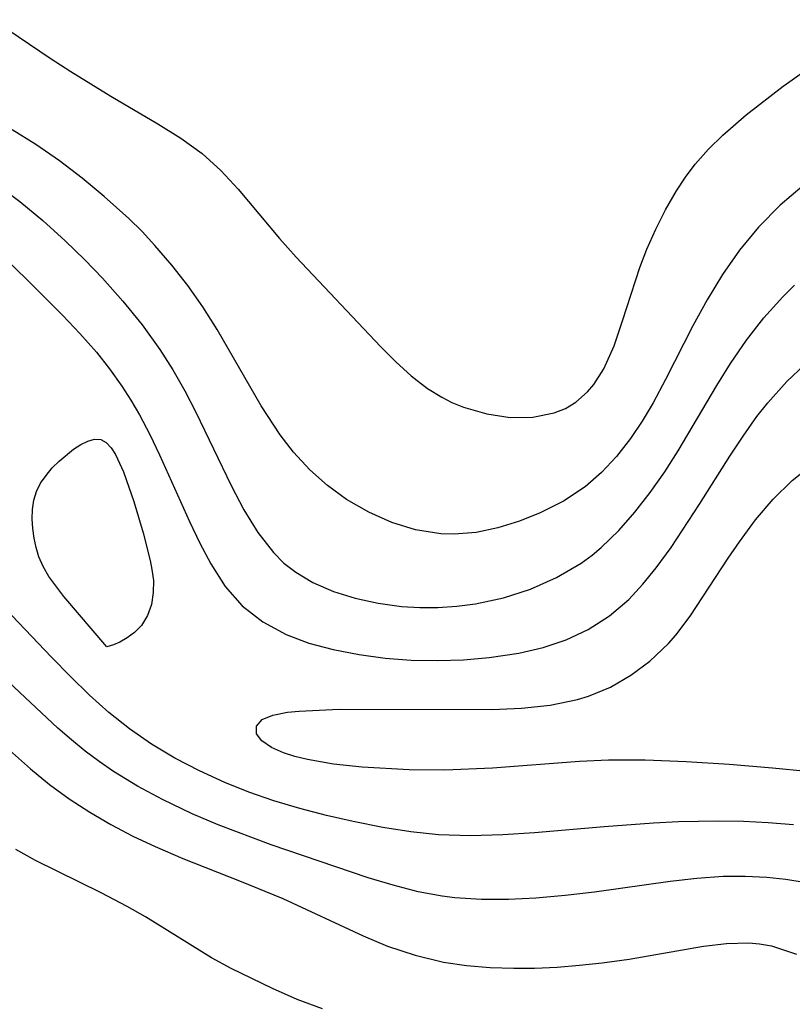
# Model space of a CAD drawing. Header units: metres. Extents: x 1073367 to 1082519, y 1569854 to 1574957.
# Tile 823 of 1056: x 1081783 to 1081830, y 1571847 to 1571907. Entities that reach past the tile are written whole.
import ezdxf

# ---------------------------------------------------------------- set-up
doc = ezdxf.new("R2010")
doc.units = ezdxf.units.M
doc.layers.add('CGG_CurvaNivelLidar_v1', color=253, linetype='Continuous', lineweight=30)

msp = doc.modelspace()

# ---------------------------------------------------------------- linework, layer by layer
at = {"layer": 'CGG_CurvaNivelLidar_v1'}
for p, q in [((1081781.6567, 1571906.7548, 76.5), (1081785.0778, 1571904.435, 76.5)), ((1081829.271, 1571902.7393, 76.5), (1081833.7839, 1571905.9424, 76.5)), ((1081785.0778, 1571904.435, 76.5), (1081786.3308, 1571903.6227, 76.5)), ((1081786.3308, 1571903.6227, 76.5), (1081788.739, 1571902.1412, 76.5)), ((1081827.0427, 1571901.0181, 76.5), (1081829.271, 1571902.7393, 76.5)), ((1081788.739, 1571902.1412, 76.5), (1081791.5742, 1571900.4665, 76.5)), ((1081825.633, 1571899.789, 76.5), (1081827.0427, 1571901.0181, 76.5)), ((1081791.5742, 1571900.4665, 76.5), (1081792.9542, 1571899.6145, 76.5)), ((1081784.2193, 1571899.222, 76), (1081782.7899, 1571900.1219, 76)), ((1081792.9542, 1571899.6145, 76.5), (1081794.2514, 1571898.6772, 76.5)), ((1081824.7716, 1571898.9433, 76.5), (1081825.633, 1571899.789, 76.5)), ((1081785.6381, 1571898.2359, 76), (1081784.2193, 1571899.222, 76)), ((1081794.2514, 1571898.6772, 76.5), (1081795.3728, 1571897.6575, 76.5)), ((1081823.9796, 1571898.0475, 76.5), (1081824.7716, 1571898.9433, 76.5)), ((1081787.0113, 1571897.1925, 76), (1081785.6381, 1571898.2359, 76)), ((1081823.3872, 1571897.2573, 76.5), (1081823.9796, 1571898.0475, 76.5)), ((1081788.3407, 1571896.1026, 76), (1081787.0113, 1571897.1925, 76)), ((1081795.3728, 1571897.6575, 76.5), (1081796.4232, 1571896.5292, 76.5)), ((1081822.8434, 1571896.4284, 76.5), (1081823.3872, 1571897.2573, 76.5)), ((1081781.788, 1571896.8799, 75.5), (1081783.2456, 1571895.7987, 75.5)), ((1081830.424, 1571896.6954, 76), (1081829.1054, 1571895.57, 76)), ((1081789.8226, 1571894.7752, 76), (1081788.3407, 1571896.1026, 76)), ((1081796.4232, 1571896.5292, 76.5), (1081798.917, 1571893.5663, 76.5)), ((1081822.1876, 1571895.2948, 76.5), (1081822.8434, 1571896.4284, 76.5)), ((1081783.2456, 1571895.7987, 75.5), (1081784.6464, 1571894.644, 75.5)), ((1081829.1054, 1571895.57, 76), (1081827.7926, 1571894.2503, 76)), ((1081821.5931, 1571894.1223, 76.5), (1081822.1876, 1571895.2948, 76.5)), ((1081784.6464, 1571894.644, 75.5), (1081785.9926, 1571893.4273, 75.5)), ((1081790.6252, 1571893.9751, 76), (1081789.8226, 1571894.7752, 76)), ((1081827.7926, 1571894.2503, 76), (1081826.6519, 1571892.8611, 76)), ((1081791.3979, 1571893.1453, 76), (1081790.6252, 1571893.9751, 76)), ((1081821.0598, 1571892.9216, 76.5), (1081821.5931, 1571894.1223, 76.5)), ((1081785.9926, 1571893.4273, 75.5), (1081787.1656, 1571892.2814, 75.5)), ((1081792.4222, 1571891.9574, 76), (1081791.3979, 1571893.1453, 76)), ((1081798.917, 1571893.5663, 76.5), (1081799.916, 1571892.4305, 76.5)), ((1081820.6278, 1571891.808, 76.5), (1081821.0598, 1571892.9216, 76.5)), ((1081826.6519, 1571892.8611, 76), (1081825.6289, 1571891.3982, 76)), ((1081782.4874, 1571892.2277, 75), (1081783.6424, 1571891.1214, 75)), ((1081787.1656, 1571892.2814, 75.5), (1081788.2443, 1571891.167, 75.5)), ((1081793.3905, 1571890.7239, 76), (1081792.4222, 1571891.9574, 76)), ((1081799.916, 1571892.4305, 76.5), (1081804.9988, 1571887.047, 76.5)), ((1081819.5994, 1571888.5973, 76.5), (1081820.6278, 1571891.808, 76.5)), ((1081825.6289, 1571891.3982, 76), (1081824.6904, 1571889.8691, 76)), ((1081783.6424, 1571891.1214, 75), (1081785.8379, 1571888.9212, 75)), ((1081788.2443, 1571891.167, 75.5), (1081789.4715, 1571889.7928, 75.5)), ((1081794.2932, 1571889.4429, 76), (1081793.3905, 1571890.7239, 76)), ((1081829.2522, 1571890.0455, 75.5), (1081829.9676, 1571890.7528, 75.5)), ((1081789.4715, 1571889.7928, 75.5), (1081790.6266, 1571888.3609, 75.5)), ((1081824.6904, 1571889.8691, 76), (1081823.8247, 1571888.2935, 76)), ((1081828.1182, 1571888.7812, 75.5), (1081829.2522, 1571890.0455, 75.5)), ((1081785.8379, 1571888.9212, 75), (1081786.876, 1571887.831, 75)), ((1081795.1519, 1571888.071, 76), (1081794.2932, 1571889.4429, 76)), ((1081790.6266, 1571888.3609, 75.5), (1081791.6951, 1571886.8673, 75.5)), ((1081819.0819, 1571887.0829, 76.5), (1081819.5994, 1571888.5973, 76.5)), ((1081823.8247, 1571888.2935, 76), (1081822.1887, 1571885.0503, 76)), ((1081827.0701, 1571887.4382, 75.5), (1081828.1182, 1571888.7812, 75.5)), ((1081786.876, 1571887.831, 75), (1081787.8694, 1571886.7064, 75)), ((1081797.8, 1571883.4791, 76), (1081795.1519, 1571888.071, 76)), ((1081826.1019, 1571886.0301, 75.5), (1081827.0701, 1571887.4382, 75.5)), ((1081787.8694, 1571886.7064, 75), (1081788.666, 1571885.7073, 75)), ((1081791.6951, 1571886.8673, 75.5), (1081792.4716, 1571885.6371, 75.5)), ((1081804.9988, 1571887.047, 76.5), (1081805.9156, 1571886.128, 76.5)), ((1081818.464, 1571885.7024, 76.5), (1081819.0819, 1571887.0829, 76.5)), ((1081805.9156, 1571886.128, 76.5), (1081806.8573, 1571885.2764, 76.5)), ((1081825.2783, 1571884.6962, 75.5), (1081826.1019, 1571886.0301, 75.5)), ((1081829.4952, 1571884.9457, 75), (1081830.5599, 1571885.9492, 75)), ((1081788.666, 1571885.7073, 75), (1081789.4076, 1571884.6674, 75)), ((1081792.4716, 1571885.6371, 75.5), (1081793.1919, 1571884.3745, 75.5)), ((1081817.8617, 1571884.7573, 76.5), (1081818.464, 1571885.7024, 76.5)), ((1081806.8573, 1571885.2764, 76.5), (1081807.8381, 1571884.5216, 76.5)), ((1081817.4825, 1571884.3093, 76.5), (1081817.8617, 1571884.7573, 76.5)), ((1081822.1887, 1571885.0503, 76), (1081821.4355, 1571883.6458, 76)), ((1081828.3481, 1571883.6622, 75), (1081829.4952, 1571884.9457, 75)), ((1081789.4076, 1571884.6674, 75), (1081789.9526, 1571883.8136, 75)), ((1081793.1919, 1571884.3745, 75.5), (1081793.8648, 1571883.09, 75.5)), ((1081807.8381, 1571884.5216, 76.5), (1081808.6911, 1571883.9905, 76.5)), ((1081816.7779, 1571883.6926, 76.5), (1081817.4825, 1571884.3093, 76.5)), ((1081822.9429, 1571880.7578, 75.5), (1081825.2783, 1571884.6962, 75.5)), ((1081789.9526, 1571883.8136, 75), (1081790.4618, 1571882.9368, 75)), ((1081808.6911, 1571883.9905, 76.5), (1081809.3017, 1571883.6805, 76.5)), ((1081809.3017, 1571883.6805, 76.5), (1081810.0115, 1571883.3876, 76.5)), ((1081816.1509, 1571883.3203, 76.5), (1081816.7779, 1571883.6926, 76.5)), ((1081821.4355, 1571883.6458, 76), (1081820.7793, 1571882.5455, 76)), ((1081827.701, 1571882.8298, 75), (1081828.3481, 1571883.6622, 75)), ((1081790.4618, 1571882.9368, 75), (1081791.093, 1571881.7364, 75)), ((1081793.8648, 1571883.09, 75.5), (1081795.9915, 1571878.6668, 75.5)), ((1081798.9437, 1571881.7253, 76), (1081797.8, 1571883.4791, 76)), ((1081810.0115, 1571883.3876, 76.5), (1081811.4121, 1571882.9801, 76.5)), ((1081811.4121, 1571882.9801, 76.5), (1081812.8169, 1571882.7766, 76.5)), ((1081814.1844, 1571882.7892, 76.5), (1081815.4704, 1571883.0467, 76.5)), ((1081815.4704, 1571883.0467, 76.5), (1081816.1509, 1571883.3203, 76.5)), ((1081812.8169, 1571882.7766, 76.5), (1081814.1844, 1571882.7892, 76.5)), ((1081820.7793, 1571882.5455, 76), (1081820.0738, 1571881.4962, 76)), ((1081826.863, 1571881.6516, 75), (1081827.701, 1571882.8298, 75)), ((1081786.9264, 1571881.1401, 74.5), (1081787.3526, 1571881.3505, 74.5)), ((1081787.3526, 1571881.3505, 74.5), (1081787.7566, 1571881.4632, 74.5)), ((1081787.7566, 1571881.4632, 74.5), (1081788.1264, 1571881.4447, 74.5)), ((1081788.1264, 1571881.4447, 74.5), (1081788.4589, 1571881.2626, 74.5)), ((1081788.4589, 1571881.2626, 74.5), (1081788.7534, 1571880.945, 74.5)), ((1081791.093, 1571881.7364, 75), (1081791.6813, 1571880.5145, 75)), ((1081799.7461, 1571880.6813, 76), (1081798.9437, 1571881.7253, 76)), ((1081820.0738, 1571881.4962, 76), (1081819.2388, 1571880.4236, 76)), ((1081826.0604, 1571880.4376, 75), (1081826.863, 1571881.6516, 75)), ((1081785.6184, 1571880.1393, 74.5), (1081786.4885, 1571880.8569, 74.5)), ((1081786.4885, 1571880.8569, 74.5), (1081786.9264, 1571881.1401, 74.5)), ((1081788.7534, 1571880.945, 74.5), (1081789.0196, 1571880.5284, 74.5)), ((1081800.7297, 1571879.6197, 76), (1081799.7461, 1571880.6813, 76)), ((1081822.1351, 1571879.5003, 75.5), (1081822.9429, 1571880.7578, 75.5)), ((1081785.2078, 1571879.7253, 74.5), (1081785.6184, 1571880.1393, 74.5)), ((1081789.0196, 1571880.5284, 74.5), (1081789.4946, 1571879.5006, 74.5)), ((1081791.6813, 1571880.5145, 75), (1081793.4784, 1571876.5074, 75)), ((1081819.2388, 1571880.4236, 76), (1081818.3304, 1571879.4455, 76)), ((1081824.2374, 1571877.5339, 75), (1081826.0604, 1571880.4376, 75)), ((1081784.8314, 1571879.281, 74.5), (1081785.2078, 1571879.7253, 74.5)), ((1081789.4946, 1571879.5006, 74.5), (1081790.1253, 1571877.7089, 74.5)), ((1081801.8017, 1571878.6671, 76), (1081800.7297, 1571879.6197, 76)), ((1081818.3304, 1571879.4455, 76), (1081817.3411, 1571878.5836, 76)), ((1081821.2639, 1571878.2524, 75.5), (1081822.1351, 1571879.5003, 75.5)), ((1081829.8258, 1571878.9714, 74.5), (1081830.7122, 1571879.669, 74.5)), ((1081784.2549, 1571878.2993, 74.5), (1081784.5063, 1571878.8067, 74.5)), ((1081784.5063, 1571878.8067, 74.5), (1081784.8314, 1571879.281, 74.5)), ((1081828.6685, 1571877.8431, 74.5), (1081829.8258, 1571878.9714, 74.5)), ((1081784.1004, 1571877.7753, 74.5), (1081784.2549, 1571878.2993, 74.5)), ((1081795.9915, 1571878.6668, 75.5), (1081796.7611, 1571877.2009, 75.5)), ((1081802.9493, 1571877.8292, 76), (1081801.8017, 1571878.6671, 76)), ((1081817.3411, 1571878.5836, 76), (1081816.0348, 1571877.7194, 76)), ((1081820.3426, 1571877.0631, 75.5), (1081821.2639, 1571878.2524, 75.5)), ((1081784.0214, 1571877.2253, 74.5), (1081784.1004, 1571877.7753, 74.5)), ((1081790.1253, 1571877.7089, 74.5), (1081790.6936, 1571875.8103, 74.5)), ((1081804.2865, 1571877.051, 76), (1081802.9493, 1571877.8292, 76)), ((1081816.0348, 1571877.7194, 76), (1081814.6361, 1571877.0159, 76)), ((1081827.6174, 1571876.5949, 74.5), (1081828.6685, 1571877.8431, 74.5)), ((1081784.0032, 1571876.6581, 74.5), (1081784.0214, 1571877.2253, 74.5)), ((1081796.7611, 1571877.2009, 75.5), (1081797.5992, 1571875.8372, 75.5)), ((1081805.6825, 1571876.4325, 76), (1081804.2865, 1571877.051, 76)), ((1081814.6361, 1571877.0159, 76), (1081813.3718, 1571876.5116, 76)), ((1081819.363, 1571875.9497, 75.5), (1081820.3426, 1571877.0631, 75.5)), ((1081822.5244, 1571874.9369, 75), (1081824.2374, 1571877.5339, 75)), ((1081784.0356, 1571876.0814, 74.5), (1081784.0032, 1571876.6581, 74.5)), ((1081793.4784, 1571876.5074, 75), (1081794.1039, 1571875.1951, 75)), ((1081807.1194, 1571875.9906, 76), (1081805.6825, 1571876.4325, 76)), ((1081813.3718, 1571876.5116, 76), (1081812.0778, 1571876.1146, 76)), ((1081826.6401, 1571875.269, 74.5), (1081827.6174, 1571876.5949, 74.5)), ((1081784.1132, 1571875.5018, 74.5), (1081784.0356, 1571876.0814, 74.5)), ((1081790.6936, 1571875.8103, 74.5), (1081791.1086, 1571874.1563, 74.5)), ((1081797.5992, 1571875.8372, 75.5), (1081798.5474, 1571874.6203, 75.5)), ((1081808.6368, 1571875.7517, 76), (1081807.1194, 1571875.9906, 76)), ((1081810.7653, 1571875.845, 76), (1081809.4447, 1571875.7307, 76)), ((1081812.0778, 1571876.1146, 76), (1081810.7653, 1571875.845, 76)), ((1081818.3138, 1571874.9343, 75.5), (1081819.363, 1571875.9497, 75.5)), ((1081784.2344, 1571874.9259, 74.5), (1081784.1132, 1571875.5018, 74.5)), ((1081809.4447, 1571875.7307, 76), (1081808.6368, 1571875.7517, 76)), ((1081825.9627, 1571874.2807, 74.5), (1081826.6401, 1571875.269, 74.5)), ((1081784.4021, 1571874.3608, 74.5), (1081784.2344, 1571874.9259, 74.5)), ((1081794.1039, 1571875.1951, 75), (1081794.7682, 1571873.9453, 75)), ((1081817.7526, 1571874.4669, 75.5), (1081818.3138, 1571874.9343, 75.5)), ((1081821.6277, 1571873.7065, 75), (1081822.5244, 1571874.9369, 75)), ((1081784.6534, 1571873.7774, 74.5), (1081784.4021, 1571874.3608, 74.5)), ((1081791.1086, 1571874.1563, 74.5), (1081791.2188, 1571873.6093, 74.5)), ((1081798.5474, 1571874.6203, 75.5), (1081799.1788, 1571873.9926, 75.5)), ((1081817.0943, 1571873.9859, 75.5), (1081817.7526, 1571874.4669, 75.5)), ((1081823.6707, 1571870.7938, 74.5), (1081825.9627, 1571874.2807, 74.5)), ((1081784.9992, 1571873.1884, 74.5), (1081784.6534, 1571873.7774, 74.5)), ((1081791.2188, 1571873.6093, 74.5), (1081791.3062, 1571872.937, 74.5)), ((1081794.7682, 1571873.9453, 75), (1081795.6374, 1571872.5856, 75)), ((1081799.1788, 1571873.9926, 75.5), (1081799.8863, 1571873.4386, 75.5)), ((1081799.8863, 1571873.4386, 75.5), (1081800.9245, 1571872.8214, 75.5)), ((1081815.6209, 1571873.1201, 75.5), (1081817.0943, 1571873.9859, 75.5)), ((1081820.8259, 1571872.7111, 75), (1081821.6277, 1571873.7065, 75)), ((1081785.9034, 1571871.9718, 74.5), (1081784.9992, 1571873.1884, 74.5)), ((1081791.3062, 1571872.937, 74.5), (1081791.2987, 1571872.2204, 74.5)), ((1081814.0497, 1571872.428, 75.5), (1081815.6209, 1571873.1201, 75.5)), ((1081795.6374, 1571872.5856, 75), (1081796.6562, 1571871.4055, 75)), ((1081800.9245, 1571872.8214, 75.5), (1081802.1628, 1571872.2817, 75.5)), ((1081802.1628, 1571872.2817, 75.5), (1081803.4803, 1571871.8675, 75.5)), ((1081812.4083, 1571871.8975, 75.5), (1081814.0497, 1571872.428, 75.5)), ((1081819.9682, 1571871.7927, 75), (1081820.8259, 1571872.7111, 75)), ((1081785.164, 1571868.3131, 75), (1081781.967, 1571871.6628, 75)), ((1081788.5, 1571868.9449, 74.5), (1081785.9034, 1571871.9718, 74.5)), ((1081791.2987, 1571872.2204, 74.5), (1081791.1825, 1571871.5018, 74.5)), ((1081803.4803, 1571871.8675, 75.5), (1081804.8561, 1571871.568, 75.5)), ((1081810.7195, 1571871.5305, 75.5), (1081812.4083, 1571871.8975, 75.5)), ((1081818.803, 1571870.8007, 75), (1081819.9682, 1571871.7927, 75)), ((1081791.1825, 1571871.5018, 74.5), (1081790.9467, 1571870.8262, 74.5)), ((1081796.6562, 1571871.4055, 75), (1081797.8959, 1571870.44, 75)), ((1081804.8561, 1571871.568, 75.5), (1081806.2726, 1571871.3796, 75.5)), ((1081806.2726, 1571871.3796, 75.5), (1081807.3647, 1571871.3122, 75.5)), ((1081807.3647, 1571871.3122, 75.5), (1081808.4646, 1571871.3119, 75.5)), ((1081808.4646, 1571871.3119, 75.5), (1081809.5946, 1571871.384, 75.5)), ((1081809.5946, 1571871.384, 75.5), (1081810.7195, 1571871.5305, 75.5)), ((1081790.9467, 1571870.8262, 74.5), (1081790.5845, 1571870.2356, 74.5)), ((1081817.5195, 1571869.9807, 75), (1081818.803, 1571870.8007, 75)), ((1081822.8001, 1571869.6409, 74.5), (1081823.6707, 1571870.7938, 74.5)), ((1081790.5845, 1571870.2356, 74.5), (1081790.1727, 1571869.8114, 74.5)), ((1081797.8959, 1571870.44, 75), (1081799.3121, 1571869.688, 75)), ((1081816.1984, 1571869.3717, 75), (1081817.5195, 1571869.9807, 75)), ((1081789.7188, 1571869.4754, 74.5), (1081789.2748, 1571869.2235, 74.5)), ((1081790.1727, 1571869.8114, 74.5), (1081789.7188, 1571869.4754, 74.5)), ((1081799.3121, 1571869.688, 75), (1081800.6871, 1571869.1723, 75)), ((1081814.7988, 1571868.9076, 75), (1081816.1984, 1571869.3717, 75)), ((1081822.3602, 1571869.1347, 74.5), (1081822.8001, 1571869.6409, 74.5)), ((1081788.8908, 1571869.0523, 74.5), (1081788.5, 1571868.9449, 74.5)), ((1081789.2748, 1571869.2235, 74.5), (1081788.8908, 1571869.0523, 74.5)), ((1081800.6871, 1571869.1723, 75), (1081802.1423, 1571868.7765, 75)), ((1081802.1423, 1571868.7765, 75), (1081803.7153, 1571868.4715, 75)), ((1081813.3402, 1571868.5652, 75), (1081814.7988, 1571868.9076, 75)), ((1081821.2337, 1571868.073, 74.5), (1081822.3602, 1571869.1347, 74.5)), ((1081786.3029, 1571867.144, 75), (1081785.164, 1571868.3131, 75)), ((1081803.7153, 1571868.4715, 75), (1081805.2723, 1571868.2677, 75)), ((1081805.2723, 1571868.2677, 75), (1081806.8542, 1571868.1466, 75)), ((1081806.8542, 1571868.1466, 75), (1081808.4474, 1571868.109, 75)), ((1081808.4474, 1571868.109, 75), (1081810.0058, 1571868.1576, 75)), ((1081810.0058, 1571868.1576, 75), (1081811.5509, 1571868.2914, 75)), ((1081811.5509, 1571868.2914, 75), (1081813.3402, 1571868.5652, 75)), ((1081820.0934, 1571867.2305, 74.5), (1081821.2337, 1571868.073, 74.5)), ((1081785.5487, 1571864.0324, 75.5), (1081781.9055, 1571867.4265, 75.5)), ((1081787.4519, 1571866.0258, 75), (1081786.3029, 1571867.144, 75)), ((1081818.8577, 1571866.5178, 74.5), (1081820.0934, 1571867.2305, 74.5)), ((1081817.5323, 1571865.9589, 74.5), (1081818.8577, 1571866.5178, 74.5)), ((1081788.6235, 1571864.9843, 75), (1081787.4519, 1571866.0258, 75)), ((1081815.2287, 1571865.4162, 74.5), (1081816.8794, 1571865.757, 74.5)), ((1081816.8794, 1571865.757, 74.5), (1081817.5323, 1571865.9589, 74.5)), ((1081800.0933, 1571865.0702, 74.5), (1081802.5047, 1571865.1762, 74.5)), ((1081802.5047, 1571865.1762, 74.5), (1081811.7315, 1571865.1614, 74.5)), ((1081811.7315, 1571865.1614, 74.5), (1081813.5049, 1571865.236, 74.5)), ((1081813.5049, 1571865.236, 74.5), (1081815.2287, 1571865.4162, 74.5)), ((1081789.8659, 1571863.9991, 75), (1081788.6235, 1571864.9843, 75)), ((1081797.5205, 1571864.1646, 74.5), (1081797.8592, 1571864.5598, 74.5)), ((1081797.8592, 1571864.5598, 74.5), (1081798.4988, 1571864.8277, 74.5)), ((1081798.4988, 1571864.8277, 74.5), (1081799.384, 1571864.9954, 74.5)), ((1081799.384, 1571864.9954, 74.5), (1081800.0933, 1571865.0702, 74.5)), ((1081786.3593, 1571863.324, 75.5), (1081785.5487, 1571864.0324, 75.5)), ((1081791.1938, 1571863.0778, 75), (1081789.8659, 1571863.9991, 75)), ((1081797.5219, 1571863.7037, 74.5), (1081797.5205, 1571864.1646, 74.5)), ((1081781.6647, 1571863.5583, 76), (1081783.8891, 1571861.5916, 76)), ((1081797.8403, 1571863.2778, 74.5), (1081797.5219, 1571863.7037, 74.5)), ((1081787.1905, 1571862.6454, 75.5), (1081786.3593, 1571863.324, 75.5)), ((1081792.6021, 1571862.2306, 75), (1081791.1938, 1571863.0778, 75)), ((1081798.4213, 1571862.8815, 74.5), (1081797.8403, 1571863.2778, 74.5)), ((1081799.1502, 1571862.557, 74.5), (1081798.4213, 1571862.8815, 74.5)), ((1081788.0321, 1571862.0184, 75.5), (1081787.1905, 1571862.6454, 75.5)), ((1081794.0768, 1571861.4553, 75), (1081792.6021, 1571862.2306, 75)), ((1081799.8324, 1571862.3346, 74.5), (1081799.1502, 1571862.557, 74.5)), ((1081800.5925, 1571862.1438, 74.5), (1081799.8324, 1571862.3346, 74.5)), ((1081783.8891, 1571861.5916, 76), (1081785.0432, 1571860.643, 76)), ((1081788.9001, 1571861.4281, 75.5), (1081788.0321, 1571862.0184, 75.5)), ((1081802.1656, 1571861.872, 74.5), (1081800.5925, 1571862.1438, 74.5)), ((1081803.8951, 1571861.6854, 74.5), (1081802.1656, 1571861.872, 74.5)), ((1081806.7289, 1571861.5155, 74.5), (1081803.8951, 1571861.6854, 74.5)), ((1081811.7477, 1571861.6336, 74.5), (1081808.8754, 1571861.4984, 74.5)), ((1081816.9957, 1571862.0212, 74.5), (1081811.7477, 1571861.6336, 74.5)), ((1081818.7414, 1571862.1039, 74.5), (1081816.9957, 1571862.0212, 74.5)), ((1081820.9611, 1571862.107, 74.5), (1081818.7414, 1571862.1039, 74.5)), ((1081823.4269, 1571862.014, 74.5), (1081820.9611, 1571862.107, 74.5)), ((1081826.025, 1571861.8461, 74.5), (1081823.4269, 1571862.014, 74.5)), ((1081828.6425, 1571861.6245, 74.5), (1081826.025, 1571861.8461, 74.5)), ((1081830.7021, 1571861.4165, 74.5), (1081828.6425, 1571861.6245, 74.5)), ((1081790.3565, 1571860.542, 75.5), (1081788.9001, 1571861.4281, 75.5)), ((1081795.6081, 1571860.7546, 75), (1081794.0768, 1571861.4553, 75)), ((1081808.8754, 1571861.4984, 74.5), (1081806.7289, 1571861.5155, 74.5)), ((1081785.0432, 1571860.643, 76), (1081786.2285, 1571859.7746, 76)), ((1081791.8619, 1571859.7328, 75.5), (1081790.3565, 1571860.542, 75.5)), ((1081797.0676, 1571860.1773, 75), (1081795.6081, 1571860.7546, 75)), ((1081798.5613, 1571859.6636, 75), (1081797.0676, 1571860.1773, 75)), ((1081786.2285, 1571859.7746, 76), (1081787.4644, 1571858.9682, 76)), ((1081793.6514, 1571858.8787, 75.5), (1081791.8619, 1571859.7328, 75.5)), ((1081800.1418, 1571859.1915, 75), (1081798.5613, 1571859.6636, 75)), ((1081801.7429, 1571858.7731, 75), (1081800.1418, 1571859.1915, 75)), ((1081787.4644, 1571858.9682, 76), (1081788.7432, 1571858.2211, 76)), ((1081795.2171, 1571858.2094, 75.5), (1081793.6514, 1571858.8787, 75.5)), ((1081803.3573, 1571858.4011, 75), (1081801.7429, 1571858.7731, 75)), ((1081788.7432, 1571858.2211, 76), (1081790.0588, 1571857.5313, 76)), ((1081798.4024, 1571857.0004, 75.5), (1081795.2171, 1571858.2094, 75.5)), ((1081805.147, 1571858.0453, 75), (1081803.3573, 1571858.4011, 75)), ((1081806.8186, 1571857.784, 75), (1081805.147, 1571858.0453, 75)), ((1081818.4891, 1571858.0878, 75), (1081814.2835, 1571857.7244, 75)), ((1081821.4704, 1571858.3105, 75), (1081818.4891, 1571858.0878, 75)), ((1081822.9582, 1571858.3833, 75), (1081821.4704, 1571858.3105, 75)), ((1081825.3831, 1571858.4285, 75), (1081822.9582, 1571858.3833, 75)), ((1081826.8834, 1571858.4065, 75), (1081825.3831, 1571858.4285, 75)), ((1081828.3734, 1571858.3359, 75), (1081826.8834, 1571858.4065, 75)), ((1081829.9004, 1571858.2063, 75), (1081828.3734, 1571858.3359, 75)), ((1081790.0588, 1571857.5313, 76), (1081791.404, 1571856.8948, 76)), ((1081808.4994, 1571857.6142, 75), (1081806.8186, 1571857.784, 75)), ((1081810.4278, 1571857.5541, 75), (1081808.4994, 1571857.6142, 75)), ((1081812.3662, 1571857.6045, 75), (1081810.4278, 1571857.5541, 75)), ((1081814.2835, 1571857.7244, 75), (1081812.3662, 1571857.6045, 75)), ((1081791.404, 1571856.8948, 76), (1081793.0898, 1571856.1747, 76)), ((1081804.2618, 1571855.0122, 75.5), (1081798.4024, 1571857.0004, 75.5)), ((1081784.1987, 1571856.0517, 76.5), (1081783.0114, 1571856.7276, 76.5)), ((1081788.1465, 1571854.0996, 76.5), (1081784.1987, 1571856.0517, 76.5)), ((1081793.0898, 1571856.1747, 76), (1081796.5013, 1571854.827, 76)), ((1081825.6708, 1571855.0857, 75.5), (1081824.0711, 1571854.9738, 75.5)), ((1081826.989, 1571855.1019, 75.5), (1081825.6708, 1571855.0857, 75.5)), ((1081828.2926, 1571855.0384, 75.5), (1081826.989, 1571855.1019, 75.5)), ((1081829.433, 1571854.9112, 75.5), (1081828.2926, 1571855.0384, 75.5)), ((1081796.5013, 1571854.827, 76), (1081799.1034, 1571853.7573, 76)), ((1081805.7637, 1571854.562, 75.5), (1081804.2618, 1571855.0122, 75.5)), ((1081807.2695, 1571854.1787, 75.5), (1081805.7637, 1571854.562, 75.5)), ((1081822.4604, 1571854.7903, 75.5), (1081817.9083, 1571854.1588, 75.5)), ((1081824.0711, 1571854.9738, 75.5), (1081822.4604, 1571854.7903, 75.5)), ((1081830.5541, 1571854.7239, 75.5), (1081829.433, 1571854.9112, 75.5)), ((1081789.7211, 1571853.2803, 76.5), (1081788.1465, 1571854.0996, 76.5)), ((1081808.7163, 1571853.9053, 75.5), (1081807.2695, 1571854.1787, 75.5)), ((1081809.4717, 1571853.8102, 75.5), (1081808.7163, 1571853.9053, 75.5)), ((1081816.1356, 1571853.9509, 75.5), (1081814.3633, 1571853.7928, 75.5)), ((1081817.9083, 1571854.1588, 75.5), (1081816.1356, 1571853.9509, 75.5)), ((1081790.8271, 1571852.659, 76.5), (1081789.7211, 1571853.2803, 76.5)), ((1081799.1034, 1571853.7573, 76), (1081803.9608, 1571851.5081, 76)), ((1081811.0895, 1571853.7056, 75.5), (1081809.4717, 1571853.8102, 75.5)), ((1081812.7217, 1571853.7085, 75.5), (1081811.0895, 1571853.7056, 75.5)), ((1081814.3633, 1571853.7928, 75.5), (1081812.7217, 1571853.7085, 75.5)), ((1081794.8012, 1571850.1943, 76.5), (1081790.8271, 1571852.659, 76.5)), ((1081803.9608, 1571851.5081, 76), (1081805.4213, 1571850.9001, 76)), ((1081805.4213, 1571850.9001, 76), (1081807.0861, 1571850.3453, 76)), ((1081819.9985, 1571850.1085, 76), (1081824.4732, 1571850.8945, 76)), ((1081824.4732, 1571850.8945, 76), (1081825.8549, 1571851.06, 76)), ((1081825.8549, 1571851.06, 76), (1081827.2013, 1571851.0876, 76)), ((1081827.2013, 1571851.0876, 76), (1081827.8598, 1571851.0306, 76)), ((1081827.8598, 1571851.0306, 76), (1081828.5691, 1571850.9051, 76)), ((1081828.5691, 1571850.9051, 76), (1081830.0919, 1571850.4193, 76)), ((1081807.0861, 1571850.3453, 76), (1081808.7904, 1571849.938, 76)), ((1081796.0019, 1571849.5367, 76.5), (1081794.8012, 1571850.1943, 76.5)), ((1081808.7904, 1571849.938, 76), (1081810.1933, 1571849.7243, 76)), ((1081810.1933, 1571849.7243, 76), (1081811.612, 1571849.6019, 76)), ((1081815.6457, 1571849.6336, 76), (1081817.0083, 1571849.7383, 76)), ((1081817.0083, 1571849.7383, 76), (1081818.3605, 1571849.8824, 76)), ((1081818.3605, 1571849.8824, 76), (1081819.9985, 1571850.1085, 76)), ((1081798.4835, 1571848.3374, 76.5), (1081796.0019, 1571849.5367, 76.5)), ((1081811.612, 1571849.6019, 76), (1081813.0403, 1571849.557, 76)), ((1081813.0403, 1571849.557, 76), (1081814.2781, 1571849.5714, 76)), ((1081814.2781, 1571849.5714, 76), (1081815.6457, 1571849.6336, 76)), ((1081799.9748, 1571847.6854, 76.5), (1081798.4835, 1571848.3374, 76.5)), ((1081801.4995, 1571847.1069, 76.5), (1081799.9748, 1571847.6854, 76.5))]:
    msp.add_line(p, q, dxfattribs=at)

doc.saveas('drawing.dxf')
